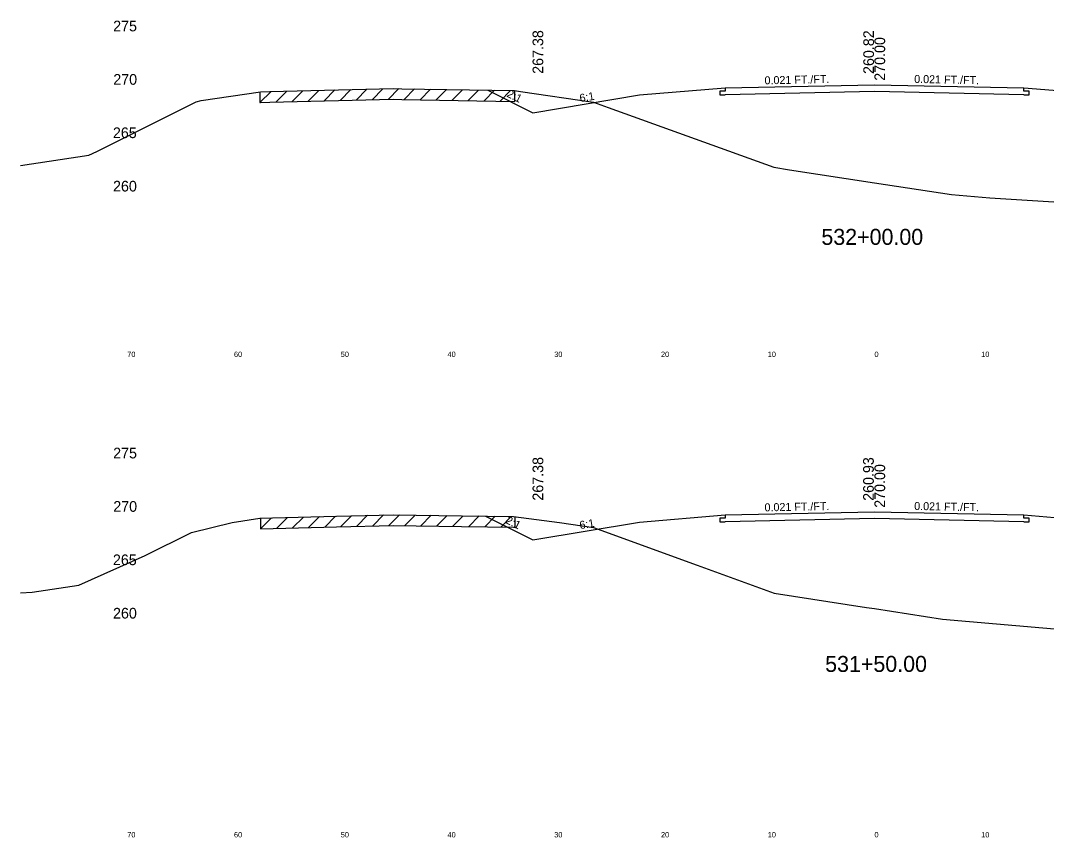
# Model space of a CAD drawing. Extents: x 1000 to 1162, y 999 to 8520.
# Drawn here: x 1000 to 1096.1, y 5139.5 to 5216 of the extents above; entities that cross this region are included whole.
import ezdxf

# ---------------------------------------------------------------- set-up
doc = ezdxf.new("R2010")
doc.units = 0
for name, color, linetype in [('Level 10', 7, 'Continuous'), ('Level 11', 7, 'Continuous'), ('Level 12', 7, 'Continuous'), ('Level 3', 7, 'Continuous'), ('Level 32', 7, 'Continuous'), ('Level 33', 7, 'Continuous'), ('Level 56', 7, 'Continuous'), ('Level 59', 7, 'Continuous'), ('Level 6', 7, 'Continuous'), ('Level 60', 7, 'Continuous'), ('Level 61', 7, 'Continuous'), ('Level 7', 7, 'Continuous')]:
    doc.layers.add(name, color=color, linetype=linetype)

msp = doc.modelspace()

# ---------------------------------------------------------------- linework, layer by layer
at = {"layer": 'Level 11'}
for p, q in [((1066, 5209.709), (1066, 5209.409)), ((1094, 5209.409), (1094, 5209.709)), ((1066, 5209.409), (1065.5, 5209.398)), ((1065.5, 5209.398), (1065.5, 5209.058)), ((1065.5, 5209.058), (1066, 5209.069)), ((1094.5, 5209.398), (1094, 5209.409)), ((1094, 5209.069), (1094.5, 5209.058)), ((1094.5, 5209.058), (1094.5, 5209.398)), ((1066, 5169.409), (1065.5, 5169.398)), ((1065.5, 5169.398), (1065.5, 5169.058)), ((1066, 5169.709), (1066, 5169.409)), ((1094, 5169.409), (1094, 5169.709)), ((1094.5, 5169.398), (1094, 5169.409)), ((1094.5, 5169.058), (1094.5, 5169.398)), ((1065.5, 5169.058), (1066, 5169.069)), ((1094, 5169.069), (1094.5, 5169.058))]:
    msp.add_line(p, q, dxfattribs=at)
at = {"layer": 'Level 12'}
for p, q in [((1080, 5209.36), (1066, 5209.069)), ((1094, 5209.069), (1080, 5209.36)), ((1080, 5169.36), (1066, 5169.069)), ((1094, 5169.069), (1080, 5169.36))]:
    msp.add_line(p, q, dxfattribs=at)
at = {"layer": 'Level 59'}
for p, q in [((1066, 5209.709), (1080, 5210)), ((1080, 5210), (1094, 5209.709)), ((1066, 5169.709), (1080, 5170)), ((1080, 5170), (1094, 5169.709))]:
    msp.add_line(p, q, dxfattribs=at)
at = {"layer": 'Level 6'}
for p, q in [((1058, 5209.042), (1066, 5209.709)), ((1094, 5209.709), (1102, 5209.042)), ((1058, 5169.042), (1066, 5169.709)), ((1094, 5169.709), (1102, 5169.042))]:
    msp.add_line(p, q, dxfattribs=at)
at = {"layer": 'Level 60'}
for p, q in [((1023.342, 5209.363), (1034.923, 5209.642)), ((1034.923, 5209.642), (1035.726, 5209.631)), ((1035.726, 5209.631), (1046.284, 5209.445)), ((1016.467, 5208.396), (1016.929, 5208.509)), ((1016.929, 5208.509), (1022.47, 5209.338)), ((1022.47, 5209.338), (1023.342, 5209.363)), ((1046.284, 5209.445), (1046.834, 5209.374)), ((1046.834, 5209.374), (1053.692, 5208.375)), ((1007.142, 5203.733), (1016.467, 5208.396)), ((1053.692, 5208.375), (1055.065, 5207.874)), ((1055.065, 5207.874), (1070.569, 5202.271)), ((1006.402, 5203.403), (1007.142, 5203.733)), ((1000, 5202.443), (1006.402, 5203.403)), ((1070.569, 5202.271), (1072.056, 5202.043)), ((1072.056, 5202.043), (1080, 5200.82)), ((1080, 5200.82), (1087.217, 5199.71)), ((1087.217, 5199.71), (1090.811, 5199.396)), ((1090.811, 5199.396), (1116.259, 5197.794)), ((1019.841, 5169.009), (1022.406, 5169.393)), ((1022.406, 5169.393), (1029.587, 5169.598)), ((1029.587, 5169.598), (1034.938, 5169.727)), ((1034.938, 5169.727), (1041.315, 5169.636)), ((1041.315, 5169.636), (1046.187, 5169.55)), ((1046.187, 5169.55), (1050.501, 5168.991)), ((1016.007, 5168.071), (1019.841, 5169.009)), ((1050.501, 5168.991), (1053.676, 5168.528)), ((1053.676, 5168.528), (1063.381, 5164.985)), ((1011.676, 5165.906), (1016.007, 5168.071)), ((1005.451, 5163.13), (1011.676, 5165.906)), ((1063.381, 5164.985), (1070.613, 5162.372)), ((1000, 5162.398), (1001.09, 5162.476)), ((1001.09, 5162.476), (1005.451, 5163.13)), ((1070.613, 5162.372), (1079.264, 5161.044)), ((1079.264, 5161.044), (1080, 5160.931)), ((1080, 5160.931), (1086.381, 5159.949)), ((1086.381, 5159.949), (1104.349, 5158.381))]:
    msp.add_line(p, q, dxfattribs=at)
at = {"layer": 'Level 61'}
for p, q in [((1027.957, 5209.474), (1026.933, 5208.449)), ((1029.457, 5209.51), (1028.433, 5208.486)), ((1030.957, 5209.547), (1029.933, 5208.522)), ((1032.457, 5209.583), (1031.433, 5208.558)), ((1033.957, 5209.619), (1032.933, 5208.594)), ((1035.437, 5209.635), (1034.433, 5208.63)), ((1036.915, 5209.61), (1035.933, 5208.627)), ((1038.415, 5209.584), (1037.433, 5208.601)), ((1039.915, 5209.557), (1038.933, 5208.575)), ((1041.415, 5209.531), (1040.433, 5208.548)), ((1042.915, 5209.505), (1041.933, 5208.522)), ((1044.415, 5209.478), (1043.433, 5208.495)), ((1023.466, 5209.366), (1022.433, 5208.332)), ((1022.433, 5209.332), (1022.433, 5208.332)), ((1023.342, 5208.363), (1034.923, 5208.642)), ((1024.957, 5209.402), (1023.933, 5208.377)), ((1026.457, 5209.438), (1025.433, 5208.413)), ((1034.923, 5208.642), (1035.726, 5208.631)), ((1035.726, 5208.631), (1046.284, 5208.445)), ((1045.915, 5209.452), (1044.933, 5208.469)), ((1046.295, 5208.444), (1046.295, 5209.444)), ((1022.432, 5208.332), (1022.47, 5208.338)), ((1022.47, 5208.338), (1023.342, 5208.363)), ((1046.284, 5208.445), (1046.295, 5208.444)), ((1023.524, 5169.425), (1022.494, 5168.395)), ((1022.494, 5169.395), (1022.494, 5168.395)), ((1025.024, 5169.468), (1023.994, 5168.438)), ((1026.524, 5169.51), (1025.494, 5168.481)), ((1028.024, 5169.553), (1026.994, 5168.524)), ((1029.524, 5169.596), (1028.494, 5168.567)), ((1031.019, 5169.633), (1029.994, 5168.608)), ((1032.519, 5169.669), (1031.494, 5168.644)), ((1034.019, 5169.705), (1032.994, 5168.68)), ((1035.497, 5169.719), (1034.494, 5168.716)), ((1036.98, 5169.698), (1035.994, 5168.712)), ((1038.48, 5169.676), (1037.494, 5168.691)), ((1039.98, 5169.655), (1038.994, 5168.669)), ((1041.479, 5169.633), (1040.494, 5168.648)), ((1042.977, 5169.607), (1041.994, 5168.624)), ((1044.477, 5169.58), (1043.494, 5168.598)), ((1045.977, 5169.554), (1044.994, 5168.571)), ((1046.345, 5168.53), (1046.345, 5169.53)), ((1022.494, 5168.395), (1029.587, 5168.598)), ((1029.587, 5168.598), (1034.938, 5168.727)), ((1034.938, 5168.727), (1041.315, 5168.636)), ((1041.315, 5168.636), (1046.187, 5168.55)), ((1046.187, 5168.55), (1046.345, 5168.53))]:
    msp.add_line(p, q, dxfattribs=at)
at = {"layer": 'Level 7'}
for p, q in [((1043.772, 5209.49), (1048, 5207.376)), ((1048, 5207.376), (1058, 5209.042)), ((1043.558, 5169.596), (1048, 5167.376)), ((1048, 5167.376), (1058, 5169.042))]:
    msp.add_line(p, q, dxfattribs=at)

# ---------------------------------------------------------------- texts
at = {"layer": 'Level 10'}
for s, p in [('260.82', (1079.955, 5211.007)), ('260.93', (1079.937, 5171.022))]:
    msp.add_text(s, height=1, rotation=90, dxfattribs=at).set_placement(p)
at = {"layer": 'Level 11'}
for s, p in [(' 275', (1008.307, 5215)), (' 270', (1008.319, 5210)), (' 265', (1008.284, 5205)), (' 260', (1008.295, 5200)), (' 275', (1008.307, 5175)), (' 270', (1008.319, 5170)), (' 265', (1008.284, 5165)), (' 260', (1008.295, 5160))]:
    msp.add_text(s, height=1, dxfattribs=at).set_placement(p)
at = {"layer": 'Level 3'}
for s, p in [('532+00.00', (1075.028, 5195)), ('531+50.00', (1075.382, 5155))]:
    msp.add_text(s, height=1.5, dxfattribs=at).set_placement(p)
at = {"layer": 'Level 32'}
for s, rotation, p in [('0.021 FT./FT.', 1.19158, (1069.709, 5210.036)), ('0.021 FT./FT.', 358.80842, (1083.72, 5210.173)), ('2:1', 333.43495, (1045.491, 5208.91)), ('6:1', 9.46232, (1052.435, 5208.368)), ('0.021 FT./FT.', 1.19158, (1069.709, 5170.036)), ('0.021 FT./FT.', 358.80842, (1083.72, 5170.173)), ('2:1', 333.43495, (1045.384, 5168.963)), ('6:1', 9.46232, (1052.435, 5168.368))]:
    msp.add_text(s, height=0.75, rotation=rotation, dxfattribs=at).set_placement(p)
at = {"layer": 'Level 33'}
for p in [(1048.97, 5211.021), (1048.97, 5171.043)]:
    msp.add_text('267.38', height=1, rotation=90, dxfattribs=at).set_placement(p)
at = {"layer": 'Level 56'}
for s, p in [('70', (1010, 5184.5)), ('60', (1020, 5184.5)), ('50', (1030, 5184.5)), ('40', (1040, 5184.5)), ('30', (1050, 5184.5)), ('20', (1060, 5184.5)), ('10', (1070, 5184.5)), ('0', (1080, 5184.5)), ('10', (1090, 5184.5)), ('70', (1010, 5139.5)), ('60', (1020, 5139.5)), ('50', (1030, 5139.5)), ('40', (1040, 5139.5)), ('30', (1050, 5139.5)), ('20', (1060, 5139.5)), ('10', (1070, 5139.5)), ('0', (1080, 5139.5)), ('10', (1090, 5139.5))]:
    msp.add_text(s, height=0.5, dxfattribs=at).set_placement(p)
at = {"layer": 'Level 59'}
for p in [(1081, 5210), (1081, 5170)]:
    msp.add_text(' 270.00', height=1, rotation=90, dxfattribs=at).set_placement(p)

doc.saveas('drawing.dxf')
